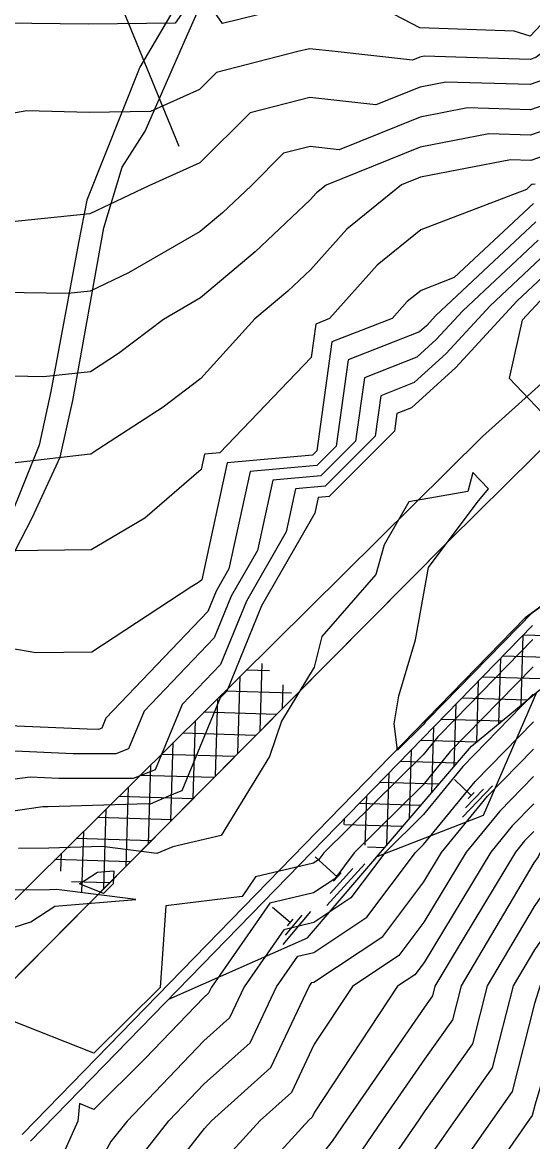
# Model space of a CAD drawing. Extents: x 42655 to 43811, y -141820 to -141156.
# Drawn here: x 43242.7 to 43266.2, y -141487.8 to -141436.2 of the extents above; entities that cross this region are included whole.
import ezdxf

# ---------------------------------------------------------------- set-up
doc = ezdxf.new("R2010")
doc.units = 0
for name, color, linetype in [('D-BMK-HTXT_1', 7, 'Continuous'), ('ZE_HICN', 7, 'Continuous'), ('ZE_LWCN', 7, 'Continuous'), ('地形', 7, 'Continuous'), ('現況水路ﾊｯﾁ', 7, 'Continuous'), ('現況道路ﾊｯﾁ', 7, 'Continuous'), ('追加___', 7, 'Continuous'), ('追加____', 7, 'Continuous')]:
    doc.layers.add(name, color=color, linetype=linetype)

msp = doc.modelspace()

# ---------------------------------------------------------------- linework, layer by layer
at = {"layer": 'D-BMK-HTXT_1'}
msp.add_line((43219.961, -141368.793), (43249.928, -141441.889), dxfattribs=at)
at = {"layer": 'ZE_HICN'}
for points in [[(43275.082, -141435.959), (43273.123, -141437.45), (43271.229, -141438.598), (43268.66, -141440.511), (43266.154, -141441.385), (43264.233, -141441.328), (43261.068, -141441.938), (43256.72, -141443.69), (43256.281, -141444.044), (43255.992, -141444.371), (43253.451, -141446.777), (43250.925, -141448.898), (43249.216, -141449.888), (43247.141, -141451.463), (43245.853, -141452.3), (43243.688, -141452.537), (43240.765, -141452.477)], [(43266.505, -141446.233), (43263.035, -141449.486), (43261.802, -141450.821), (43260.914, -141451.631), (43258.49, -141452.581), (43258.081, -141455.502), (43256.48, -141457.1), (43254.262, -141457.3), (43253.554, -141460.545), (43252.344, -141462.65), (43251.555, -141464.582), (43248.322, -141467.968), (43247.604, -141469.705), (43247.017, -141469.934), (43245.047, -141469.933), (43242.029, -141469.795)], [(43301.888, -141466.171), (43300.14, -141464.078), (43297.415, -141461.986), (43296.778, -141461.594), (43293.191, -141460.18), (43291.679, -141459.268), (43290.001, -141459.984), (43287.535, -141462.032), (43286.608, -141462.792), (43283.782, -141464.78), (43281.534, -141465.973), (43276.829, -141468.246), (43276.564, -141468.376), (43276.458, -141468.449), (43273.334, -141470.629), (43271.391, -141472.981), (43270.285, -141474.439), (43268.792, -141477.435), (43266.591, -141480.619), (43266.343, -141481.454), (43265.309, -141485.513), (43264.404, -141486.792), (43261.301, -141491.212)], [(43266.27, -141465.921), (43263.936, -141468.306), (43262.451, -141469.828), (43261.207, -141471.352), (43258.022, -141474.497), (43257.123, -141475.693), (43256.142, -141476.345), (43254.12, -141476.82), (43251.435, -141480.691), (43251.304, -141480.967), (43251.077, -141481.171), (43248.376, -141483.992), (43246.013, -141486.335), (43245.34, -141486.068), (43245.273, -141486.882), (43244.355, -141488.909)], [(43266.299, -141472.243), (43265.309, -141473.258), (43264.322, -141474.467), (43261.246, -141479.549), (43260.815, -141480.122), (43260.02, -141480.65), (43256.19, -141486.455), (43256.077, -141486.693), (43255.923, -141486.832), (43251.128, -141492.092)]]:
    msp.add_lwpolyline(points, dxfattribs=at)
at = {"layer": 'ZE_LWCN'}
for points in [[(43270.298, -141432.392), (43266.133, -141436.814), (43265.392, -141436.59), (43261.043, -141436.439), (43259.479, -141435.625)], [(43271.205, -141433.387), (43266.829, -141437.479), (43266.399, -141437.799), (43266.138, -141437.89), (43261.247, -141437.745), (43261.049, -141437.783), (43260.709, -141437.92), (43257.134, -141437.525), (43255.959, -141437.402), (43255.424, -141437.533), (43251.662, -141438.503), (43250.88, -141439.281), (43248.628, -141440.298), (43245.796, -141440.341), (43242.914, -141440.264), (43240.71, -141440.653)], [(43255.949, -141435.254), (43251.949, -141436.236), (43250.858, -141434.651), (43249.762, -141436.224), (43245.777, -141436.264), (43241.827, -141436.219), (43240.686, -141435.601)], [(43274.143, -141434.833), (43271.222, -141437.055), (43270.788, -141437.461), (43267.907, -141439.607), (43266.149, -141440.22), (43263.238, -141440.134), (43261.062, -141440.553), (43257.325, -141442.058), (43255.98, -141441.91), (43254.764, -141442.223), (43253.273, -141443.706), (43251.942, -141444.966), (43250.91, -141445.832), (43247.607, -141447.744), (43245.835, -141448.585), (43244.829, -141448.689), (43240.747, -141448.63)], [(43271.213, -141435.221), (43268.808, -141437.47), (43267.153, -141438.703), (43266.143, -141439.055), (43262.242, -141438.94), (43261.055, -141439.168), (43259.017, -141439.989), (43255.97, -141439.652), (43253.213, -141440.363), (43250.896, -141442.667), (43248.546, -141443.728), (43245.818, -141445.023), (43242.092, -141445.406)], [(43280.148, -141435.908), (43276.31, -141436.944), (43276.021, -141437.085), (43275.557, -141437.438), (43271.236, -141440.058), (43269.414, -141441.415), (43266.16, -141442.55), (43265.229, -141442.522), (43261.075, -141443.323), (43260.205, -141443.673), (43257.676, -141445.717), (43256.007, -141447.597), (43254.961, -141448.588), (43253.437, -141449.868), (43250.942, -141452.618), (43249.205, -141453.938), (43245.93, -141456.066), (43245.895, -141456.096), (43245.871, -141456.11), (43245.834, -141456.111), (43240.785, -141456.694)], [(43266.368, -141443.644), (43266.216, -141443.669), (43266.171, -141443.696), (43265.965, -141443.889), (43261.086, -141445.76), (43259.07, -141447.39), (43256.885, -141449.851), (43256.242, -141450.103), (43256.026, -141451.65), (43251.826, -141456.038), (43251.116, -141456.102), (43250.962, -141456.806), (43248.367, -141459.061), (43245.891, -141460.512), (43242.194, -141460.561)], [(43266.283, -141444.542), (43262.637, -141447.959), (43261.1, -141448.549), (43260.464, -141449.062), (43259.776, -141449.838), (43256.991, -141450.929), (43256.289, -141455.957), (43256.098, -141456.147), (43252.165, -141456.501), (43250.986, -141461.899), (43250.839, -141462.027), (43250.532, -141462.207), (43245.914, -141465.236), (43243.329, -141465.273), (43240.823, -141464.834)], [(43266.394, -141445.387), (43261.782, -141449.71), (43261.35, -141450.178), (43261.038, -141450.463), (43257.741, -141451.755), (43257.185, -141455.729), (43256.289, -141456.623), (43253.213, -141456.9), (43252.231, -141461.4), (43251.645, -141462.42), (43251.262, -141463.357), (43246.562, -141468.279), (43246.372, -141468.739), (43246.217, -141468.8), (43245.695, -141468.799), (43240.986, -141468.585)], [(43266.616, -141447.079), (43264.287, -141449.262), (43262.255, -141451.463), (43260.789, -141452.799), (43259.239, -141453.407), (43258.978, -141455.275), (43256.672, -141457.576), (43255.311, -141457.699), (43254.877, -141459.689), (43253.044, -141462.88), (43251.847, -141465.808), (43250.081, -141467.657), (43248.835, -141470.672), (43247.818, -141471.069), (43244.399, -141471.066), (43243.073, -141471.006), (43240.102, -141471.395)], [(43266.727, -141447.924), (43265.54, -141449.037), (43262.707, -141452.105), (43260.664, -141453.968), (43259.988, -141454.233), (43259.874, -141455.048), (43256.863, -141458.053), (43256.36, -141458.098), (43256.199, -141458.833), (43253.743, -141463.109), (43252.14, -141467.033), (43251.841, -141467.346), (43250.067, -141471.638), (43249.56, -141471.836), (43248.6, -141472.248), (43248.506, -141472.236), (43243.899, -141472.368), (43243.65, -141472.37), (43240.056, -141472.896)], [(43266.792, -141448.813), (43265.774, -141449.916), (43265.166, -141452.592), (43267.3, -141454.849)], [(43301.643, -141461.966), (43296.766, -141458.965), (43294.814, -141458.195), (43291.665, -141456.296), (43288.169, -141457.786), (43286.59, -141459.098), (43282.443, -141462.056), (43281.856, -141462.469), (43281.519, -141462.648), (43280.72, -141463.034), (43276.443, -141465.321), (43271.448, -141468.174), (43271.369, -141468.227), (43271.343, -141468.241), (43271.32, -141468.272), (43270.526, -141469.302), (43266.616, -141474.456), (43266.501, -141474.687), (43266.312, -141474.96), (43262.947, -141480.636), (43262.548, -141482.201), (43261.267, -141484.012), (43259.328, -141486.816), (43257.907, -141488.888)], [(43266.258, -141463.396), (43261.442, -141468.318), (43261.307, -141468.456), (43261.194, -141468.595), (43260.016, -141469.758), (43259.856, -141468.553), (43260.082, -141467.261), (43260.852, -141464.666), (43261.444, -141461.336), (43263.686, -141458.328), (43264.207, -141457.702), (43263.497, -141456.951), (43263.258, -141457.828), (43260.546, -141458.298), (43259.407, -141460.284), (43259.009, -141461.652), (43256.524, -141464.513), (43256.164, -141465.927), (43254.661, -141468.418), (43254.118, -141470.049), (43251.888, -141473.697), (43249.653, -141474.22), (43248.92, -141474.534), (43246.398, -141474.211), (43243.933, -141474.282), (43242.529, -141474.293)], [(43301.876, -141463.509), (43301.234, -141462.741), (43300.233, -141461.973), (43296.77, -141459.841), (43294.273, -141458.857), (43291.67, -141457.287), (43288.78, -141458.519), (43286.596, -141460.333), (43284.191, -141462.048), (43282.498, -141463.239), (43281.524, -141463.757), (43279.219, -141464.87), (43276.448, -141466.351), (43273.101, -141468.263), (43272.002, -141469.031), (43271.376, -141469.788), (43267.839, -141474.451), (43267.265, -141475.603), (43266.322, -141476.967), (43264.15, -141480.631), (43263.469, -141483.305), (43261.278, -141486.401), (43260.996, -141486.808), (43258.819, -141489.982)], [(43301.882, -141464.84), (43300.687, -141463.41), (43298.824, -141461.979), (43296.774, -141460.718), (43293.732, -141459.518), (43291.675, -141458.278), (43289.39, -141459.251), (43286.602, -141461.568), (43285.94, -141462.04), (43283.14, -141464.009), (43281.529, -141464.865), (43277.718, -141466.705), (43276.453, -141467.382), (43274.925, -141468.255), (43272.668, -141469.83), (43271.384, -141471.385), (43269.062, -141474.445), (43268.028, -141476.519), (43266.331, -141478.974), (43265.353, -141480.625), (43264.389, -141484.409), (43262.697, -141486.8), (43261.289, -141488.805)], [(43301.895, -141467.502), (43299.593, -141464.747), (43296.783, -141462.59), (43295.574, -141461.995), (43292.65, -141460.842), (43291.684, -141460.259), (43290.611, -141460.716), (43289.036, -141462.025), (43286.613, -141464.01), (43284.425, -141465.55), (43281.54, -141467.082), (43279.152, -141468.235), (43277.233, -141469.178), (43276.464, -141469.709), (43274.001, -141471.429), (43271.518, -141474.433), (43271.399, -141474.652), (43269.556, -141478.352), (43267.993, -141480.613), (43266.365, -141486.088), (43266.23, -141486.617), (43266.112, -141486.784), (43264.561, -141488.992)], [(43266.264, -141464.658), (43262.689, -141468.312), (43261.879, -141469.142), (43261.2, -141469.974), (43256.613, -141474.503), (43256.385, -141474.807), (43256.136, -141474.972), (43253.472, -141475.599), (43252.844, -141476.504), (43249.335, -141476.947), (43249.071, -141480.702), (43246.001, -141483.746), (43242.121, -141482.207)], [(43266.276, -141467.184), (43265.183, -141468.3), (43263.022, -141470.514), (43261.213, -141472.731), (43259.432, -141474.49), (43257.861, -141476.579), (43256.149, -141477.717), (43254.769, -141478.042), (43252.936, -141480.683), (43252.258, -141482.112), (43251.086, -141483.165), (43247.538, -141486.872), (43246.797, -141487.817), (43246.026, -141489.208)], [(43247.787, -141489.004), (43249.465, -141486.862), (43251.096, -141485.16), (43253.213, -141483.258), (43254.437, -141480.676), (43255.417, -141479.263), (43256.155, -141479.09), (43258.6, -141477.464), (43260.841, -141474.484), (43261.22, -141474.11), (43263.594, -141471.2), (43266.282, -141468.447)], [(43248.777, -141490.191), (43251.105, -141487.22), (43251.44, -141486.853), (43254.168, -141484.403), (43255.938, -141480.669), (43256.065, -141480.485), (43256.162, -141480.462), (43259.338, -141478.35), (43261.228, -141475.837), (43262.051, -141474.478), (43264.166, -141471.886), (43266.287, -141469.713)], [(43266.293, -141470.978), (43264.738, -141472.572), (43263.187, -141474.473), (43261.237, -141477.693), (43260.077, -141479.236), (43257.935, -141480.66), (43256.175, -141483.327), (43255.122, -141485.548), (43253.681, -141486.843), (43251.117, -141489.656)], [(43266.305, -141473.509), (43265.881, -141473.943), (43265.458, -141474.462), (43263.039, -141478.458), (43261.744, -141480.642), (43261.628, -141481.097), (43261.255, -141481.624), (43257.66, -141486.824), (43256.994, -141487.794), (43256.201, -141488.817)], [(43245.348, -141475.934), (43246.183, -141475.384), (43246.933, -141475.322), (43246.891, -141475.927), (43246.445, -141476.369), (43245.348, -141475.934)], [(43241.03, -141478.338), (43243.104, -141477.686), (43244.202, -141476.963), (43247.95, -141476.655), (43244.289, -141476.187), (43243.968, -141476.196), (43241.408, -141476.216)]]:
    msp.add_lwpolyline(points, dxfattribs=at)
at = {"layer": '地形'}
for points in [[(43250.801, -141433.695), (43248.125, -141438.256), (43245.686, -141444.389), (43245.293, -141446.354), (43244.028, -141453.214), (43243.487, -141455.685), (43242.095, -141459.132)], [(43242.144, -141461.016), (43243.164, -141459.044), (43244.459, -141456.248), (43245.037, -141453.631), (43246.466, -141445.666), (43247.319, -141442.87), (43248.373, -141441.204), (43250.279, -141436.849), (43251.744, -141433.543)]]:
    msp.add_lwpolyline(points, dxfattribs=at)
at = {"layer": '現況水路ﾊｯﾁ'}
for points in [[(43250.801, -141433.695), (43248.125, -141438.256), (43245.686, -141444.389), (43245.293, -141446.354), (43244.028, -141453.214), (43243.487, -141455.685), (43242.095, -141459.132)], [(43242.144, -141461.016), (43243.164, -141459.044), (43244.459, -141456.248), (43245.037, -141453.631), (43246.466, -141445.666), (43247.319, -141442.87), (43248.373, -141441.204), (43250.279, -141436.849), (43251.744, -141433.543)]]:
    msp.add_lwpolyline(points, dxfattribs=at)
at = {"layer": '現況道路ﾊｯﾁ'}
for points in [[(43282.331, -141443.745), (43271.592, -141450.996), (43262.378, -141460.105)], [(43265.902, -141463.653), (43274.829, -141457.175), (43284.899, -141452.677)], [(43262.378, -141460.105), (43262.378, -141460.105), (43238.919, -141483.749), (43238.919, -141483.749)], [(43242.696, -141487.482), (43242.696, -141487.482), (43242.725, -141487.453), (43265.902, -141463.653), (43265.902, -141463.653)]]:
    msp.add_lwpolyline(points, dxfattribs=at)
at = {"layer": '追加___'}
for p, q in [((43265.723, -141467.675), (43265.818, -141464.456)), ((43269.015, -141464.543), (43265.826, -141464.448)), ((43268.364, -141465.524), (43264.879, -141465.421)), ((43253.682, -141468.87), (43253.774, -141465.765)), ((43264.697, -141468.523), (43264.786, -141465.516)), ((43252.65, -141469.909), (43252.756, -141466.352)), ((43254.107, -141466.101), (43253.041, -141466.07)), ((43267.159, -141466.489), (43263.932, -141466.393)), ((43254.713, -141467.831), (43254.745, -141466.746)), ((43263.671, -141469.37), (43263.754, -141466.575)), ((43251.619, -141470.949), (43251.725, -141467.372)), ((43255.127, -141467.132), (43252.06, -141467.041)), ((43265.99, -141467.454), (43262.985, -141467.365)), ((43254.434, -141468.112), (43251.079, -141468.012)), ((43262.637, -141470.495), (43262.722, -141467.635)), ((43250.588, -141471.988), (43250.695, -141468.393)), ((43264.821, -141468.42), (43262.038, -141468.338)), ((43253.47, -141469.084), (43250.098, -141468.983)), ((43261.601, -141471.708), (43261.69, -141468.695)), ((43249.557, -141473.028), (43249.664, -141469.413)), ((43263.652, -141469.386), (43261.091, -141469.31)), ((43252.506, -141470.055), (43249.117, -141469.955)), ((43260.565, -141472.921), (43260.659, -141469.754)), ((43248.525, -141474.067), (43248.633, -141470.434)), ((43262.753, -141470.36), (43260.144, -141470.282)), ((43251.541, -141471.027), (43248.136, -141470.926)), ((43259.528, -141474.135), (43259.627, -141470.814)), ((43247.494, -141475.107), (43247.602, -141471.454)), ((43261.919, -141471.335), (43259.198, -141471.255)), ((43250.577, -141471.999), (43247.155, -141471.897)), ((43258.528, -141474.139), (43258.595, -141471.873)), ((43246.463, -141476.146), (43246.572, -141472.475)), ((43261.086, -141472.311), (43258.251, -141472.227)), ((43249.613, -141472.971), (43246.174, -141472.869)), ((43257.555, -141473.192), (43257.563, -141472.933)), ((43260.252, -141473.287), (43257.57, -141473.207)), ((43245.457, -141476.327), (43245.541, -141473.495)), ((43248.649, -141473.943), (43245.193, -141473.84)), ((43259.419, -141474.262), (43258.63, -141474.239)), ((43244.486, -141475.346), (43244.51, -141474.516)), ((43247.685, -141474.914), (43244.211, -141474.811)), ((43246.72, -141475.886), (43244.969, -141475.834))]:
    msp.add_line(p, q, dxfattribs=at)
at = {"layer": '追加____'}
for p, q in [((43263.937, -141455.283), (43277.063, -141443.501)), ((43236.191, -141482.752), (43263.937, -141455.283)), ((43262.378, -141460.105), (43238.919, -141483.749)), ((43265.902, -141463.653), (43242.725, -141487.453)), ((43266.249, -141464.014), (43243.083, -141487.802)), ((43263.423, -141469.575), (43267.862, -141465.908)), ((43263.979, -141472.76), (43266.442, -141467.081)), ((43255.866, -141478.422), (43263.423, -141469.575)), ((43263.419, -141471.852), (43262.652, -141471.111)), ((43264.402, -141471.411), (43263.012, -141472.849)), ((43263.98, -141471.56), (43263.146, -141472.423)), ((43263.558, -141471.708), (43263.28, -141471.996)), ((43259.072, -141474.669), (43263.979, -141472.76)), ((43257.241, -141475.615), (43256.216, -141474.681)), ((43258.501, -141475.004), (43256.75, -141476.926)), ((43257.959, -141475.214), (43256.908, -141476.367)), ((43257.416, -141475.423), (43257.066, -141475.807)), ((43255.059, -141477.71), (43254.243, -141477.024)), ((43256.009, -141477.202), (43254.722, -141478.733)), ((43255.598, -141477.38), (43254.827, -141478.298)), ((43255.188, -141477.557), (43254.931, -141477.864)), ((43249.462, -141481.252), (43255.866, -141478.422))]:
    msp.add_line(p, q, dxfattribs=at)
for points in [[(43282.331, -141443.745), (43271.592, -141450.996), (43262.378, -141460.105)], [(43284.899, -141452.677), (43274.829, -141457.175), (43265.902, -141463.653)]]:
    msp.add_lwpolyline(points, dxfattribs=at)

doc.saveas('drawing.dxf')
